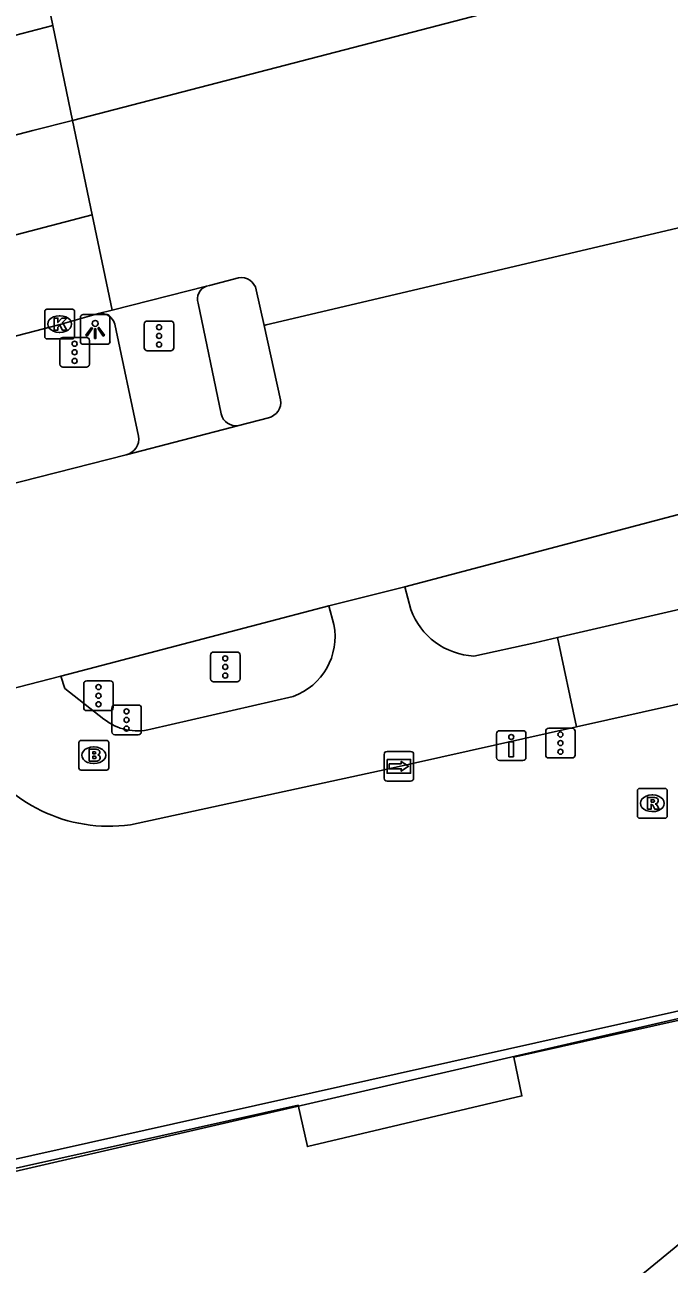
# Model space of a CAD drawing. Extents: x 160806 to 161707, y 383697 to 384148.
# Drawn here: x 161467.67 to 161489.33, y 383930.37 to 383972.01 of the extents above; entities that cross this region are included whole.
import ezdxf

# ---------------------------------------------------------------- set-up
doc = ezdxf.new("R2010")
doc.units = 0
for name, color, linetype in [('IMGEO_Brandkraan', 7, 'Continuous'), ('IMGEO_Drukknoppaal', 7, 'Continuous'), ('IMGEO_Kolk', 7, 'Continuous'), ('IMGEO_Lichtpunt', 7, 'Continuous'), ('IMGEO_Lijnafwatering', 7, 'Continuous'), ('IMGEO_Muur', 7, 'Continuous'), ('IMGEO_OVBaan_gesloten', 7, 'Continuous'), ('IMGEO_Pand_overbouw', 7, 'Continuous'), ('IMGEO_Rijbaan_lokaal_gesloten', 7, 'Continuous'), ('IMGEO_Rioolput', 7, 'Continuous'), ('IMGEO_Verkeersregelinstallatiepaal', 7, 'Continuous'), ('IMGEO_Voetpad_open', 7, 'Continuous'), ('IMGEO_Wegwijzer', 7, 'Continuous')]:
    doc.layers.add(name, color=color, linetype=linetype)

msp = doc.modelspace()

# ---------------------------------------------------------------- linework, layer by layer
at = {"layer": 'IMGEO_Brandkraan'}
for p, q in [((161469.56, 383947.968), (161470.412, 383947.968)), ((161469.485, 383947.042), (161469.485, 383947.894)), ((161469.973, 383947.748), (161469.998, 383947.748)), ((161470.486, 383947.894), (161470.486, 383947.042)), ((161469.996, 383947.188), (161469.971, 383947.188)), ((161470.412, 383946.968), (161469.56, 383946.968))]:
    msp.add_line(p, q, dxfattribs=at)
for points in [[(161469.56, 383947.968), (161470.412, 383947.968)], [(161469.485, 383947.042), (161469.485, 383947.894)], [(161469.833, 383947.668), (161469.833, 383947.268), (161470.046, 383947.268)], [(161470.064, 383947.668), (161469.833, 383947.668)], [(161470.012, 383947.587), (161469.958, 383947.587), (161469.958, 383947.511)], [(161469.958, 383947.511), (161470.011, 383947.511)], [(161470.486, 383947.894), (161470.486, 383947.042)], [(161470.02, 383947.435), (161469.958, 383947.435), (161469.958, 383947.354)], [(161469.958, 383947.354), (161470.02, 383947.354)], [(161470.412, 383946.968), (161469.56, 383946.968)]]:
    msp.add_lwpolyline(points, dxfattribs=at)
for centre, radius, start, end in [((161469.562, 383947.892), 0.0765, 91.552, 178.448), ((161469.562, 383947.892), 0.0765, 91.552, 178.448), ((161470.41, 383947.892), 0.0765, 1.552, 88.448), ((161470.41, 383947.892), 0.0765, 1.552, 88.448), ((161470.013, 383947.549), 0.0379, 267.8285, 90.9355), ((161470.068, 383947.523), 0.145, 59.4692, 91.5367), ((161470.093, 383947.57), 0.0922, 285.5137, 58.1501), ((161470.021, 383947.394), 0.0404, 269.8759, 90.5077), ((161470.052, 383947.519), 0.251, 268.6676, 293.5347), ((161470.098, 383947.378), 0.105, 301.3115, 78.989), ((161469.562, 383947.044), 0.0765, 181.552, 268.448), ((161469.562, 383947.044), 0.0765, 181.552, 268.448), ((161470.41, 383947.044), 0.0765, 271.552, 358.448), ((161470.41, 383947.044), 0.0765, 271.552, 358.448)]:
    msp.add_arc(centre, radius, start, end, dxfattribs=at)
for centre, major_axis, ratio, start_param, end_param in [((161469.972, 383947.468), (-0.387, 0.002), 0.722429, 4.712389, 7.853982), ((161469.997, 383947.468), (-0.39, 0.002), 0.717154, 1.570796, 4.712389)]:
    msp.add_ellipse(centre, major_axis=major_axis, ratio=ratio, start_param=start_param, end_param=end_param, dxfattribs=at)
at = {"layer": 'IMGEO_Drukknoppaal'}
for p, q in [((161483.523, 383947.391), (161483.523, 383948.191)), ((161483.523, 383948.191), (161483.523, 383947.391)), ((161483.623, 383948.291), (161484.413, 383948.291)), ((161484.413, 383948.291), (161483.623, 383948.291)), ((161484.513, 383948.191), (161484.513, 383947.391)), ((161484.513, 383947.391), (161484.513, 383948.191)), ((161484.413, 383947.291), (161483.623, 383947.291)), ((161483.623, 383947.291), (161484.413, 383947.291))]:
    msp.add_line(p, q, dxfattribs=at)
msp.add_lwpolyline([(161484.093, 383947.916), (161484.093, 383947.416), (161483.943, 383947.416), (161483.943, 383947.916), (161484.093, 383947.916)], dxfattribs=at)
msp.add_circle((161484.018, 383948.081), 0.085, dxfattribs=at)
for centre, start, end in [((161483.623, 383948.191), 90, 180), ((161483.623, 383948.191), 90, 180), ((161484.413, 383948.191), 0, 90), ((161484.413, 383948.191), 360, 90), ((161483.623, 383947.391), 180, 270), ((161483.623, 383947.391), 180, 270), ((161484.413, 383947.391), 270, 0), ((161484.413, 383947.391), 270, 0)]:
    msp.add_arc(centre, 0.1, start, end, dxfattribs=at)
at = {"layer": 'IMGEO_Kolk'}
for p, q in [((161468.337, 383961.529), (161468.337, 383962.381)), ((161468.412, 383962.455), (161469.264, 383962.455)), ((161468.825, 383962.235), (161468.85, 383962.235)), ((161469.338, 383962.381), (161469.338, 383961.529)), ((161468.848, 383961.675), (161468.823, 383961.675)), ((161469.264, 383961.455), (161468.412, 383961.455))]:
    msp.add_line(p, q, dxfattribs=at)
for points in [[(161468.337, 383961.529), (161468.337, 383962.381)], [(161468.412, 383962.455), (161469.264, 383962.455)], [(161468.658, 383962.155), (161468.781, 383962.155), (161468.781, 383962.004), (161468.911, 383962.155), (161469.075, 383962.155), (161468.929, 383962.004), (161469.082, 383961.755), (161468.93, 383961.755), (161468.845, 383961.919), (161468.781, 383961.852), (161468.781, 383961.755), (161468.658, 383961.755), (161468.658, 383962.155)], [(161469.338, 383962.381), (161469.338, 383961.529)], [(161469.264, 383961.455), (161468.412, 383961.455)]]:
    msp.add_lwpolyline(points, dxfattribs=at)
for centre, start, end in [((161468.414, 383962.379), 91.552, 178.448), ((161468.414, 383962.379), 91.552, 178.448), ((161469.262, 383962.379), 1.552, 88.448), ((161469.262, 383962.379), 1.552, 88.448), ((161468.414, 383961.531), 181.552, 268.448), ((161468.414, 383961.531), 181.552, 268.448), ((161469.262, 383961.531), 271.552, 358.448), ((161469.262, 383961.531), 271.552, 358.448)]:
    msp.add_arc(centre, 0.0765, start, end, dxfattribs=at)
for centre, major_axis, ratio, start_param, end_param in [((161468.824, 383961.955), (-0.387, 0.002), 0.722429, 4.712389, 7.853982), ((161468.849, 383961.955), (-0.39, 0.002), 0.717154, 1.570796, 4.712389)]:
    msp.add_ellipse(centre, major_axis=major_axis, ratio=ratio, start_param=start_param, end_param=end_param, dxfattribs=at)
at = {"layer": 'IMGEO_Lichtpunt'}
for p, q in [((161469.534, 383962.179), (161469.534, 383961.372)), ((161469.534, 383962.179), (161469.534, 383961.372)), ((161470.436, 383962.274), (161469.628, 383962.274)), ((161470.436, 383962.274), (161469.628, 383962.274)), ((161470.53, 383961.372), (161470.53, 383962.179)), ((161470.53, 383961.372), (161470.53, 383962.179)), ((161469.628, 383961.278), (161470.436, 383961.278)), ((161469.628, 383961.278), (161470.436, 383961.278))]:
    msp.add_line(p, q, dxfattribs=at)
for points in [[(161469.908, 383961.843), (161469.947, 383961.815), (161469.759, 383961.553), (161469.721, 383961.58), (161469.908, 383961.843)], [(161470.01, 383961.795), (161470.057, 383961.795), (161470.057, 383961.473), (161470.01, 383961.473), (161470.01, 383961.795)], [(161470.12, 383961.815), (161470.158, 383961.842), (161470.345, 383961.58), (161470.306, 383961.552), (161470.12, 383961.815)]]:
    msp.add_lwpolyline(points, dxfattribs=at)
msp.add_circle((161470.033, 383961.977), 0.0994, dxfattribs=at)
for centre, start, end in [((161469.628, 383962.179), 90, 180), ((161469.628, 383962.179), 90, 180), ((161470.436, 383962.179), 0, 90), ((161470.436, 383962.179), 0, 90), ((161469.628, 383961.372), 180, 270), ((161469.628, 383961.372), 180, 270), ((161470.436, 383961.372), 270, 0), ((161470.436, 383961.372), 270, 360)]:
    msp.add_arc(centre, 0.0946, start, end, dxfattribs=at)
at = {"layer": 'IMGEO_Lijnafwatering'}
msp.add_lwpolyline([(161502.28, 383941.387), (161486.939, 383928.817)], dxfattribs=at)
at = {"layer": 'IMGEO_Muur'}
for points in [[(161454.756, 383931.084), (161506.454, 383942.63)], [(161506.454, 383942.63), (161508.439, 383933.738), (161508.183, 383933.535), (161506.222, 383942.268), (161502.28, 383941.387), (161484.102, 383937.319), (161484.378, 383936.019), (161477.167, 383934.318), (161476.856, 383935.709), (161454.819, 383930.799)]]:
    msp.add_lwpolyline(points, dxfattribs=at)
at = {"layer": 'IMGEO_OVBaan_gesloten'}
for points in [[(161475.711, 383961.91), (161475.78, 383961.927), (161522.421, 383972.902)], [(161480.443, 383953.13), (161490.782, 383955.856), (161498.607, 383960.307), (161519.443, 383971.749)], [(161475.711, 383961.91), (161476.264, 383959.415)], [(161475.856, 383958.807), (161474.859, 383958.547)], [(161474.859, 383958.547), (161471.077, 383957.559)], [(161471.077, 383957.559), (161464.599, 383955.914)], [(161480.443, 383953.13), (161477.888, 383952.485)], [(161468.88, 383950.123), (161475.497, 383951.858), (161477.888, 383952.485)], [(161468.88, 383950.123), (161465.307, 383949.209)]]:
    msp.add_lwpolyline(points, dxfattribs=at)
msp.add_arc((161475.728, 383959.334), 0.542, 283.6866, 8.5861, dxfattribs=at)
at = {"layer": 'IMGEO_Pand_overbouw'}
msp.add_lwpolyline([(161576.544, 383863.524), (161556.299, 383953.974), (161403.923, 383918.874), (161417.58, 383859.039), (161456.542, 383836.683)], close=True, dxfattribs=at)
at = {"layer": 'IMGEO_Rijbaan_lokaal_gesloten'}
for points in [[(161467.956, 383975.12), (161468.609, 383971.985)], [(161469.273, 383968.793), (161488.678, 383973.849)], [(161348.21, 383940.795), (161398.744, 383953.715), (161467.324, 383971.653), (161468.609, 383971.985)], [(161468.609, 383971.985), (161469.273, 383968.793)], [(161344.838, 383939.821), (161359.931, 383942.881), (161386.195, 383947.77), (161400.222, 383950.891), (161425.052, 383957.256), (161467.938, 383968.456), (161469.273, 383968.793)], [(161469.273, 383968.793), (161469.933, 383965.622)], [(161276.851, 383918.472), (161283.302, 383920.155), (161339.879, 383934.985), (161345.531, 383936.441), (161347.728, 383936.995), (161359.888, 383939.56), (161381.365, 383943.519), (161390.277, 383945.313), (161397.831, 383946.998), (161407.322, 383949.343), (161441.236, 383958.109), (161469.933, 383965.622)], [(161469.933, 383965.622), (161470.599, 383962.424)], [(161515.493, 383964.453), (161497.52, 383954.56), (161494.69, 383953.527), (161485.579, 383951.426)], [(161473.769, 383963.229), (161473.873, 383963.255), (161474.853, 383963.512)], [(161470.599, 383962.424), (161473.769, 383963.229)], [(161475.446, 383963.104), (161475.711, 383961.91)], [(161459.886, 383959.608), (161468.81, 383961.932), (161470.146, 383962.309)], [(161470.599, 383962.424), (161470.146, 383962.309)], [(161486.216, 383948.419), (161497.049, 383950.841), (161515.872, 383961.211)], [(161480.64, 383952.368), (161480.443, 383953.13)], [(161477.888, 383952.485), (161478.055, 383951.86)], [(161485.579, 383951.426), (161484.817, 383951.25), (161482.764, 383950.802)], [(161486.216, 383948.419), (161485.579, 383951.426)], [(161470.325, 383948.682), (161469.013, 383949.711), (161468.88, 383950.123)], [(161476.682, 383949.442), (161471.901, 383948.34)], [(161471.217, 383945.134), (161479.851, 383946.996), (161486.216, 383948.419)]]:
    msp.add_lwpolyline(points, dxfattribs=at)
for centre, radius, start, end in [((161474.936, 383962.997), 0.522, 11.8396, 99.1024), ((161482.881, 383953.184), 2.385, 200.0063, 267.1919), ((161475.96, 383951.451), 2.135, 289.7783, 11.0437), ((161471.458, 383950.103), 1.817, 231.4159, 284.0968), ((161470.487, 383950.271), 5.188, 210.1736, 278.0845)]:
    msp.add_arc(centre, radius, start, end, dxfattribs=at)
at = {"layer": 'IMGEO_Rioolput'}
for p, q in [((161488.261, 383945.427), (161488.261, 383946.279)), ((161488.336, 383946.353), (161489.188, 383946.353)), ((161489.262, 383946.279), (161489.262, 383945.427)), ((161488.749, 383946.133), (161488.774, 383946.133)), ((161488.772, 383945.573), (161488.747, 383945.573)), ((161489.188, 383945.353), (161488.336, 383945.353))]:
    msp.add_line(p, q, dxfattribs=at)
for points in [[(161488.261, 383945.427), (161488.261, 383946.279)], [(161488.336, 383946.353), (161489.188, 383946.353)], [(161489.262, 383946.279), (161489.262, 383945.427)], [(161488.85, 383946.051), (161488.598, 383946.053), (161488.598, 383945.653)], [(161488.776, 383945.972), (161488.722, 383945.972), (161488.722, 383945.891)], [(161488.722, 383945.891), (161488.774, 383945.891)], [(161488.598, 383945.653), (161488.722, 383945.653), (161488.722, 383945.815), (161488.733, 383945.815)], [(161488.78, 383945.786), (161488.851, 383945.653), (161488.991, 383945.653), (161488.926, 383945.779)], [(161489.188, 383945.353), (161488.336, 383945.353)]]:
    msp.add_lwpolyline(points, dxfattribs=at)
for centre, radius, start, end in [((161488.338, 383946.277), 0.0765, 91.552, 178.448), ((161488.338, 383946.277), 0.0765, 91.552, 178.448), ((161489.186, 383946.277), 0.0765, 1.552, 88.448), ((161489.186, 383946.277), 0.0765, 1.552, 88.448), ((161488.758, 383946.08), 0.19, 274.7715, 282.9687), ((161488.782, 383945.876), 0.0964, 77.0061, 93.1865), ((161488.796, 383945.933), 0.0378, 276.6634, 79.6772), ((161488.849, 383945.941), 0.109, 350.3612, 89.416), ((161488.847, 383945.941), 0.112, 277.5842, 350.9817), ((161488.338, 383945.429), 0.0765, 181.552, 268.448), ((161488.338, 383945.429), 0.0765, 181.552, 268.448), ((161488.732, 383945.762), 0.0533, 26.0293, 88.6989), ((161488.831, 383945.726), 0.108, 29.5134, 73.7905), ((161489.186, 383945.429), 0.0765, 271.552, 358.448), ((161489.186, 383945.429), 0.0765, 271.552, 358.448)]:
    msp.add_arc(centre, radius, start, end, dxfattribs=at)
for centre, major_axis, ratio, start_param, end_param in [((161488.748, 383945.853), (-0.387, 0.002), 0.722429, 4.712389, 7.853982), ((161488.773, 383945.853), (-0.39, 0.002), 0.717154, 1.570796, 4.712389)]:
    msp.add_ellipse(centre, major_axis=major_axis, ratio=ratio, start_param=start_param, end_param=end_param, dxfattribs=at)
at = {"layer": 'IMGEO_Verkeersregelinstallatiepaal'}
for p, q in [((161471.684, 383961.157), (161471.684, 383961.957)), ((161471.684, 383961.957), (161471.684, 383961.157)), ((161471.784, 383962.057), (161472.574, 383962.057)), ((161472.574, 383962.057), (161471.784, 383962.057)), ((161472.674, 383961.957), (161472.674, 383961.157)), ((161472.674, 383961.157), (161472.674, 383961.957)), ((161468.847, 383960.606), (161468.847, 383961.406)), ((161468.847, 383961.406), (161468.847, 383960.606)), ((161468.947, 383961.506), (161469.737, 383961.506)), ((161469.737, 383961.506), (161468.947, 383961.506)), ((161469.837, 383961.406), (161469.837, 383960.606)), ((161469.837, 383960.606), (161469.837, 383961.406)), ((161472.574, 383961.057), (161471.784, 383961.057)), ((161471.784, 383961.057), (161472.574, 383961.057)), ((161469.737, 383960.506), (161468.947, 383960.506)), ((161468.947, 383960.506), (161469.737, 383960.506)), ((161474.011, 383950.934), (161474.801, 383950.934)), ((161474.801, 383950.934), (161474.011, 383950.934)), ((161473.911, 383950.034), (161473.911, 383950.834)), ((161473.911, 383950.834), (161473.911, 383950.034)), ((161474.901, 383950.834), (161474.901, 383950.034)), ((161474.901, 383950.034), (161474.901, 383950.834)), ((161469.648, 383949.069), (161469.648, 383949.869)), ((161469.648, 383949.869), (161469.648, 383949.069)), ((161469.748, 383949.969), (161470.538, 383949.969)), ((161470.538, 383949.969), (161469.748, 383949.969)), ((161470.638, 383949.869), (161470.638, 383949.069)), ((161470.638, 383949.069), (161470.638, 383949.869)), ((161474.801, 383949.934), (161474.011, 383949.934)), ((161474.011, 383949.934), (161474.801, 383949.934)), ((161470.538, 383948.969), (161469.748, 383948.969)), ((161469.748, 383948.969), (161470.538, 383948.969)), ((161470.591, 383948.253), (161470.591, 383949.053)), ((161470.591, 383949.053), (161470.591, 383948.253)), ((161470.691, 383949.153), (161471.481, 383949.153)), ((161471.481, 383949.153), (161470.691, 383949.153)), ((161471.581, 383949.053), (161471.581, 383948.253)), ((161471.581, 383948.253), (161471.581, 383949.053)), ((161485.278, 383948.376), (161486.068, 383948.376)), ((161486.068, 383948.376), (161485.278, 383948.376)), ((161471.481, 383948.153), (161470.691, 383948.153)), ((161470.691, 383948.153), (161471.481, 383948.153)), ((161485.178, 383947.476), (161485.178, 383948.276)), ((161485.178, 383948.276), (161485.178, 383947.476)), ((161486.168, 383948.276), (161486.168, 383947.476)), ((161486.168, 383947.476), (161486.168, 383948.276)), ((161486.068, 383947.376), (161485.278, 383947.376)), ((161485.278, 383947.376), (161486.068, 383947.376))]:
    msp.add_line(p, q, dxfattribs=at)
for centre in [(161472.179, 383961.847), (161469.342, 383961.296), (161472.179, 383961.557), (161472.179, 383961.267), (161469.342, 383961.006), (161469.342, 383960.716), (161474.406, 383950.724), (161474.406, 383950.434), (161474.406, 383950.144), (161470.143, 383949.759), (161470.143, 383949.469), (161470.143, 383949.179), (161471.086, 383948.943), (161471.086, 383948.653), (161471.086, 383948.363), (161485.673, 383948.166), (161485.673, 383947.876), (161485.673, 383947.586)]:
    msp.add_circle(centre, 0.085, dxfattribs=at)
for centre, start, end in [((161471.784, 383961.957), 90, 180), ((161471.784, 383961.957), 90, 180), ((161472.574, 383961.957), 0, 90), ((161472.574, 383961.957), 360, 90), ((161468.947, 383961.406), 90, 180), ((161468.947, 383961.406), 90, 180), ((161469.737, 383961.406), 0, 90), ((161469.737, 383961.406), 360, 90), ((161471.784, 383961.157), 180, 270), ((161471.784, 383961.157), 180, 270), ((161472.574, 383961.157), 270, 0), ((161472.574, 383961.157), 270, 0), ((161468.947, 383960.606), 180, 270), ((161468.947, 383960.606), 180, 270), ((161469.737, 383960.606), 270, 0), ((161469.737, 383960.606), 270, 0), ((161474.011, 383950.834), 90, 180), ((161474.011, 383950.834), 90, 180), ((161474.801, 383950.834), 0, 90), ((161474.801, 383950.834), 360, 90), ((161474.011, 383950.034), 180, 270), ((161474.011, 383950.034), 180, 270), ((161474.801, 383950.034), 270, 0), ((161474.801, 383950.034), 270, 0), ((161469.748, 383949.869), 90, 180), ((161469.748, 383949.869), 90, 180), ((161470.538, 383949.869), 0, 90), ((161470.538, 383949.869), 360, 90), ((161469.748, 383949.069), 180, 270), ((161469.748, 383949.069), 180, 270), ((161470.538, 383949.069), 270, 0), ((161470.538, 383949.069), 270, 0), ((161470.691, 383949.053), 90, 180), ((161470.691, 383949.053), 90, 180), ((161471.481, 383949.053), 0, 90), ((161471.481, 383949.053), 360, 90), ((161485.278, 383948.276), 90, 180), ((161485.278, 383948.276), 90, 180), ((161486.068, 383948.276), 0, 90), ((161486.068, 383948.276), 360, 90), ((161470.691, 383948.253), 180, 270), ((161470.691, 383948.253), 180, 270), ((161471.481, 383948.253), 270, 0), ((161471.481, 383948.253), 270, 0), ((161485.278, 383947.476), 180, 270), ((161485.278, 383947.476), 180, 270), ((161486.068, 383947.476), 270, 0), ((161486.068, 383947.476), 270, 0)]:
    msp.add_arc(centre, 0.1, start, end, dxfattribs=at)
at = {"layer": 'IMGEO_Voetpad_open'}
for points in [[(161474.267, 383958.934), (161473.493, 383962.654)], [(161470.697, 383961.954), (161471.492, 383958.189)]]:
    msp.add_lwpolyline(points, dxfattribs=at)
for centre, radius, start, end in [((161473.936, 383962.795), 0.465, 111.0777, 197.6402), ((161470.208, 383961.8), 0.513, 17.4994, 96.9146), ((161474.762, 383959.045), 0.507, 192.6411, 281.0123), ((161470.931, 383958.107), 0.567, 284.9588, 8.293)]:
    msp.add_arc(centre, radius, start, end, dxfattribs=at)
at = {"layer": 'IMGEO_Wegwijzer'}
for p, q in [((161479.845, 383947.596), (161480.635, 383947.596)), ((161480.635, 383947.596), (161479.845, 383947.596)), ((161479.745, 383946.696), (161479.745, 383947.496)), ((161479.745, 383947.496), (161479.745, 383946.696)), ((161480.735, 383947.496), (161480.735, 383946.696)), ((161480.735, 383946.696), (161480.735, 383947.496)), ((161480.635, 383946.596), (161479.845, 383946.596)), ((161479.845, 383946.596), (161480.635, 383946.596))]:
    msp.add_line(p, q, dxfattribs=at)
for points in [[(161479.846, 383947.328), (161480.634, 383947.328), (161480.634, 383946.864), (161479.846, 383946.864), (161479.846, 383947.328)], [(161479.911, 383947.18), (161479.911, 383947.096), (161479.911, 383947.012), (161480.322, 383947.012), (161480.322, 383946.929), (161480.569, 383947.096), (161480.322, 383947.263), (161480.322, 383947.18), (161479.911, 383947.18)]]:
    msp.add_lwpolyline(points, dxfattribs=at)
for centre, start, end in [((161479.845, 383947.496), 90, 180), ((161479.845, 383947.496), 90, 180), ((161480.635, 383947.496), 0, 90), ((161480.635, 383947.496), 360, 90), ((161479.845, 383946.696), 180, 270), ((161479.845, 383946.696), 180, 270), ((161480.635, 383946.696), 270, 0), ((161480.635, 383946.696), 270, 0)]:
    msp.add_arc(centre, 0.1, start, end, dxfattribs=at)

doc.saveas('drawing.dxf')
